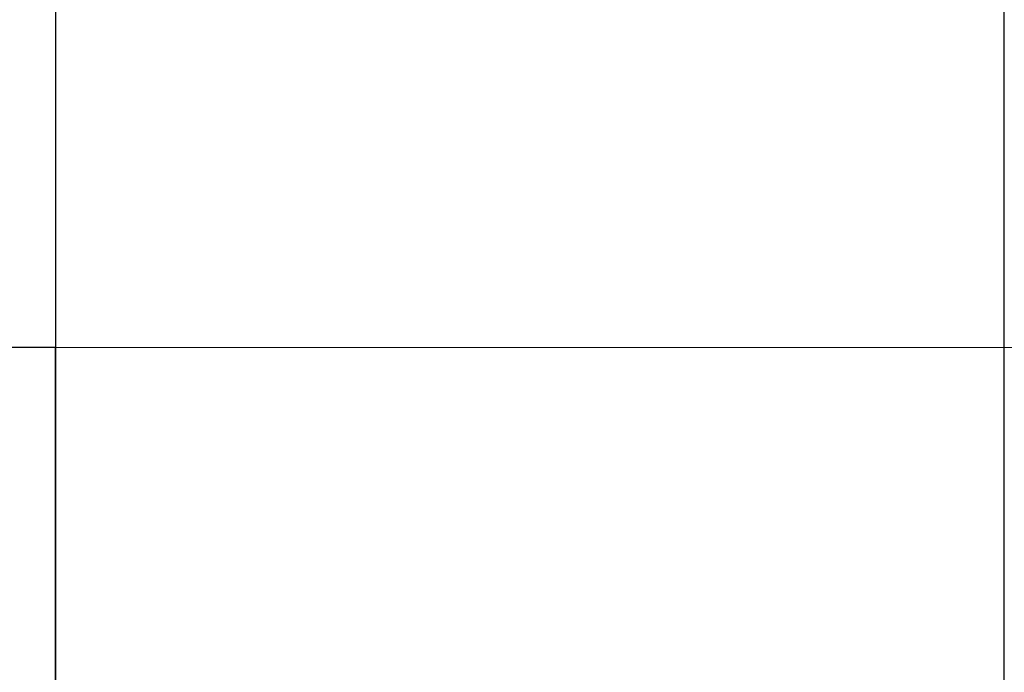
# Model space of a CAD drawing. Header units: millimetres. Extents: x -637441 to -130928, y -380379 to -53767.
# Tile 271 of 390: x -334538 to -334469, y -166996 to -166950. Entities that reach past the tile are written whole.
import ezdxf

# ---------------------------------------------------------------- set-up
doc = ezdxf.new("R2010")
doc.units = ezdxf.units.MM
doc.header["$LTSCALE"] = 10
doc.layers.add('CKSTENY_SRAF', color=1, linetype='Continuous', lineweight=18)
doc.layers.add('CKTEXTY_MALE', color=7, linetype='Continuous', lineweight=25)
doc.layers.add('CrossSectionsGlass', color=4, linetype='Continuous')
doc.layers.add('ZDIVO', color=6, linetype='Continuous')

msp = doc.modelspace()

# ---------------------------------------------------------------- linework, layer by layer
at = {"layer": 'CKSTENY_SRAF'}
msp.add_line((-334535.736, -166973.113), (-334415.736, -166973.113), dxfattribs=at)
at = {"layer": 'CKTEXTY_MALE', "color": 7}
msp.add_circle((-334499.919, -166481.635), 613.638, dxfattribs=at)
at = {"layer": 'CrossSectionsGlass', "color": 1}
msp.add_line((-334468.536, -169756.474), (-334468.536, -166905.674), dxfattribs=at)
msp.add_line((-334468.536, -169756.474), (-334468.536, -166905.674), dxfattribs=at)
at = {"layer": 'ZDIVO', "color": 6, "linetype": 'Continuous', "ltscale": 305}
msp.add_line((-334535.736, -166063.113), (-334535.736, -166973.113), dxfattribs=at)
at = {"layer": 'ZDIVO', "color": 7}
for p, q in [((-334535.736, -166973.113), (-334535.736, -169823.113)), ((-334535.735, -169923.112), (-334535.735, -166973.113))]:
    msp.add_line(p, q, dxfattribs=at)
at = {"layer": 'ZDIVO'}
msp.add_lwpolyline([(-334675.736, -166773.113), (-334535.736, -166773.113), (-334535.736, -166973.113), (-334675.736, -166973.113)], close=True, dxfattribs=at)
msp.add_lwpolyline([(-334675.736, -166773.113), (-334535.736, -166773.113), (-334535.736, -166973.113), (-334675.736, -166973.113)], close=True, dxfattribs=at)

doc.saveas('drawing.dxf')
